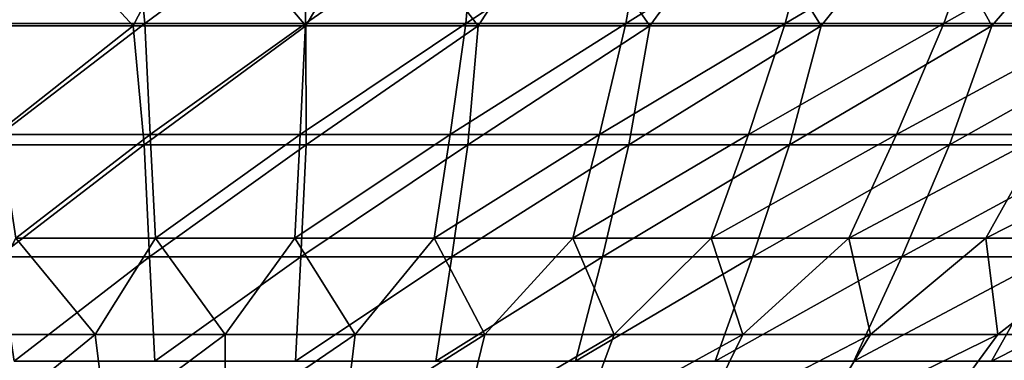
# Model space of a CAD drawing. Header units: millimetres. Extents: x -250 to 250, y -45 to 4150.
# Tile 550 of 656: x 0.04 to 15.43, y 3910.42 to 3915.76. Entities that reach past the tile are written whole.
import ezdxf

# ---------------------------------------------------------------- set-up
doc = ezdxf.new("R2010")
doc.units = ezdxf.units.MM
doc.header["$LTSCALE"] = 81.481481
for name, color, linetype in [('19', 7, 'CONTINUOUS'), ('20', 7, 'CONTINUOUS'), ('21', 7, 'CONTINUOUS'), ('22', 7, 'CONTINUOUS')]:
    doc.layers.add(name, color=color, linetype=linetype)

msp = doc.modelspace()

# ---------------------------------------------------------------- linework, layer by layer
at = {"layer": '19', "color": 7, "linetype": 'CONTINUOUS'}
for points in [[(1.817, 3915.661, -87.075), (-0.883, 3915.661, -87.09), (0, 3917.642, -92.249), (1.817, 3915.661, -87.075)], [(2.841, 3917.642, -92.205), (1.817, 3915.661, -87.075), (0, 3917.642, -92.249), (2.841, 3917.642, -92.205)], [(4.515, 3915.661, -86.977), (1.817, 3915.661, -87.075), (2.841, 3917.642, -92.205), (4.515, 3915.661, -86.977)], [(5.679, 3917.642, -92.074), (4.515, 3915.661, -86.977), (2.841, 3917.642, -92.205), (5.679, 3917.642, -92.074)], [(7.208, 3915.661, -86.795), (4.515, 3915.661, -86.977), (5.679, 3917.642, -92.074), (7.208, 3915.661, -86.795)], [(8.512, 3917.642, -91.856), (7.208, 3915.661, -86.795), (5.679, 3917.642, -92.074), (8.512, 3917.642, -91.856)], [(9.895, 3915.661, -86.53), (7.208, 3915.661, -86.795), (8.512, 3917.642, -91.856), (9.895, 3915.661, -86.53)], [(11.336, 3917.642, -91.55), (9.895, 3915.661, -86.53), (8.512, 3917.642, -91.856), (11.336, 3917.642, -91.55)], [(12.572, 3915.661, -86.182), (9.895, 3915.661, -86.53), (11.336, 3917.642, -91.55), (12.572, 3915.661, -86.182)], [(14.15, 3917.642, -91.157), (12.572, 3915.661, -86.182), (11.336, 3917.642, -91.55), (14.15, 3917.642, -91.157)], [(15.237, 3915.661, -85.751), (12.572, 3915.661, -86.182), (14.15, 3917.642, -91.157), (15.237, 3915.661, -85.751)], [(16.951, 3917.642, -90.678), (15.237, 3915.661, -85.751), (14.15, 3917.642, -91.157), (16.951, 3917.642, -90.678)], [(17.888, 3915.661, -85.237), (15.237, 3915.661, -85.751), (16.951, 3917.642, -90.678), (17.888, 3915.661, -85.237)], [(1.817, 3915.661, -87.075), (-0.544, 3913.795, -81.895), (-0.883, 3915.661, -87.09), (1.817, 3915.661, -87.075)], [(1.989, 3913.795, -81.872), (-0.544, 3913.795, -81.895), (1.817, 3915.661, -87.075), (1.989, 3913.795, -81.872)], [(4.515, 3915.661, -86.977), (1.989, 3913.795, -81.872), (1.817, 3915.661, -87.075), (4.515, 3915.661, -86.977)], [(4.52, 3913.795, -81.772), (1.989, 3913.795, -81.872), (4.515, 3915.661, -86.977), (4.52, 3913.795, -81.772)], [(7.208, 3915.661, -86.795), (4.52, 3913.795, -81.772), (4.515, 3915.661, -86.977), (7.208, 3915.661, -86.795)], [(7.047, 3913.795, -81.593), (4.52, 3913.795, -81.772), (7.208, 3915.661, -86.795), (7.047, 3913.795, -81.593)], [(9.567, 3913.795, -81.336), (7.047, 3913.795, -81.593), (9.895, 3915.661, -86.53), (9.567, 3913.795, -81.336)], [(9.895, 3915.661, -86.53), (7.047, 3913.795, -81.593), (7.208, 3915.661, -86.795), (9.895, 3915.661, -86.53)], [(12.077, 3913.795, -81.001), (9.567, 3913.795, -81.336), (12.572, 3915.661, -86.182), (12.077, 3913.795, -81.001)], [(12.572, 3915.661, -86.182), (9.567, 3913.795, -81.336), (9.895, 3915.661, -86.53), (12.572, 3915.661, -86.182)], [(14.577, 3913.795, -80.589), (12.077, 3913.795, -81.001), (15.237, 3915.661, -85.751), (14.577, 3913.795, -80.589)], [(15.237, 3915.661, -85.751), (12.077, 3913.795, -81.001), (12.572, 3915.661, -86.182), (15.237, 3915.661, -85.751)], [(17.062, 3913.795, -80.1), (14.577, 3913.795, -80.589), (17.888, 3915.661, -85.237), (17.062, 3913.795, -80.1)], [(17.888, 3915.661, -85.237), (14.577, 3913.795, -80.589), (15.237, 3915.661, -85.751), (17.888, 3915.661, -85.237)], [(-0.544, 3913.795, -81.895), (1.989, 3913.795, -81.872), (-0.294, 3912.043, -76.659), (-0.544, 3913.795, -81.895)], [(-0.294, 3912.043, -76.659), (1.989, 3913.795, -81.872), (2.073, 3912.043, -76.631), (-0.294, 3912.043, -76.659)], [(1.989, 3913.795, -81.872), (4.52, 3913.795, -81.772), (2.073, 3912.043, -76.631), (1.989, 3913.795, -81.872)], [(2.073, 3912.043, -76.631), (4.52, 3913.795, -81.772), (4.438, 3912.043, -76.531), (2.073, 3912.043, -76.631)], [(4.52, 3913.795, -81.772), (7.047, 3913.795, -81.593), (4.438, 3912.043, -76.531), (4.52, 3913.795, -81.772)], [(4.438, 3912.043, -76.531), (7.047, 3913.795, -81.593), (6.798, 3912.043, -76.357), (4.438, 3912.043, -76.531)], [(7.047, 3913.795, -81.593), (9.567, 3913.795, -81.336), (6.798, 3912.043, -76.357), (7.047, 3913.795, -81.593)], [(6.798, 3912.043, -76.357), (9.567, 3913.795, -81.336), (9.152, 3912.043, -76.111), (6.798, 3912.043, -76.357)], [(9.567, 3913.795, -81.336), (12.077, 3913.795, -81.001), (9.152, 3912.043, -76.111), (9.567, 3913.795, -81.336)], [(9.152, 3912.043, -76.111), (12.077, 3913.795, -81.001), (11.497, 3912.043, -75.792), (9.152, 3912.043, -76.111)], [(12.077, 3913.795, -81.001), (14.577, 3913.795, -80.589), (11.497, 3912.043, -75.792), (12.077, 3913.795, -81.001)], [(11.497, 3912.043, -75.792), (14.577, 3913.795, -80.589), (13.831, 3912.043, -75.401), (11.497, 3912.043, -75.792)], [(14.577, 3913.795, -80.589), (17.062, 3913.795, -80.1), (13.831, 3912.043, -75.401), (14.577, 3913.795, -80.589)], [(13.831, 3912.043, -75.401), (17.062, 3913.795, -80.1), (16.152, 3912.043, -74.938), (13.831, 3912.043, -75.401)], [(-0.294, 3912.043, -76.659), (2.073, 3912.043, -76.631), (-0.042, 3910.408, -71.384), (-0.294, 3912.043, -76.659)], [(-0.042, 3910.408, -71.384), (2.073, 3912.043, -76.631), (2.157, 3910.408, -71.352), (-0.042, 3910.408, -71.384)], [(2.073, 3912.043, -76.631), (4.438, 3912.043, -76.531), (2.157, 3910.408, -71.352), (2.073, 3912.043, -76.631)], [(2.157, 3910.408, -71.352), (4.438, 3912.043, -76.531), (4.354, 3910.408, -71.251), (2.157, 3910.408, -71.352)], [(4.438, 3912.043, -76.531), (6.798, 3912.043, -76.357), (4.354, 3910.408, -71.251), (4.438, 3912.043, -76.531)], [(4.354, 3910.408, -71.251), (6.798, 3912.043, -76.357), (6.547, 3910.408, -71.083), (4.354, 3910.408, -71.251)], [(6.798, 3912.043, -76.357), (9.152, 3912.043, -76.111), (6.547, 3910.408, -71.083), (6.798, 3912.043, -76.357)], [(6.547, 3910.408, -71.083), (9.152, 3912.043, -76.111), (8.734, 3910.408, -70.848), (6.547, 3910.408, -71.083)], [(9.152, 3912.043, -76.111), (11.497, 3912.043, -75.792), (8.734, 3910.408, -70.848), (9.152, 3912.043, -76.111)], [(8.734, 3910.408, -70.848), (11.497, 3912.043, -75.792), (10.913, 3910.408, -70.545), (8.734, 3910.408, -70.848)], [(11.497, 3912.043, -75.792), (13.831, 3912.043, -75.401), (10.913, 3910.408, -70.545), (11.497, 3912.043, -75.792)], [(10.913, 3910.408, -70.545), (13.831, 3912.043, -75.401), (13.081, 3910.408, -70.176), (10.913, 3910.408, -70.545)], [(13.831, 3912.043, -75.401), (16.152, 3912.043, -74.938), (13.081, 3910.408, -70.176), (13.831, 3912.043, -75.401)], [(13.081, 3910.408, -70.176), (16.152, 3912.043, -74.938), (15.236, 3910.408, -69.739), (13.081, 3910.408, -70.176)], [(16.152, 3912.043, -74.938), (18.458, 3912.043, -74.404), (15.236, 3910.408, -69.739), (16.152, 3912.043, -74.938)], [(15.236, 3910.408, -69.739), (18.458, 3912.043, -74.404), (17.378, 3910.408, -69.237), (15.236, 3910.408, -69.739)]]:
    msp.add_3dface(points, dxfattribs=at)
at = {"layer": '20', "color": 7, "linetype": 'CONTINUOUS'}
for points in [[(1.817, 3915.661, 87.075), (0, 3917.642, 92.249), (-0.883, 3915.661, 87.09), (1.817, 3915.661, 87.075)], [(2.841, 3917.642, 92.205), (0, 3917.642, 92.249), (1.817, 3915.661, 87.075), (2.841, 3917.642, 92.205)], [(4.515, 3915.661, 86.977), (2.841, 3917.642, 92.205), (1.817, 3915.661, 87.075), (4.515, 3915.661, 86.977)], [(5.679, 3917.642, 92.074), (2.841, 3917.642, 92.205), (4.515, 3915.661, 86.977), (5.679, 3917.642, 92.074)], [(7.208, 3915.661, 86.795), (5.679, 3917.642, 92.074), (4.515, 3915.661, 86.977), (7.208, 3915.661, 86.795)], [(8.512, 3917.642, 91.856), (5.679, 3917.642, 92.074), (7.208, 3915.661, 86.795), (8.512, 3917.642, 91.856)], [(9.895, 3915.661, 86.53), (8.512, 3917.642, 91.856), (7.208, 3915.661, 86.795), (9.895, 3915.661, 86.53)], [(11.336, 3917.642, 91.55), (8.512, 3917.642, 91.856), (9.895, 3915.661, 86.53), (11.336, 3917.642, 91.55)], [(12.572, 3915.661, 86.182), (11.336, 3917.642, 91.55), (9.895, 3915.661, 86.53), (12.572, 3915.661, 86.182)], [(14.15, 3917.642, 91.157), (11.336, 3917.642, 91.55), (12.572, 3915.661, 86.182), (14.15, 3917.642, 91.157)], [(15.237, 3915.661, 85.751), (14.15, 3917.642, 91.157), (12.572, 3915.661, 86.182), (15.237, 3915.661, 85.751)], [(16.951, 3917.642, 90.678), (14.15, 3917.642, 91.157), (15.237, 3915.661, 85.751), (16.951, 3917.642, 90.678)], [(17.888, 3915.661, 85.237), (16.951, 3917.642, 90.678), (15.237, 3915.661, 85.751), (17.888, 3915.661, 85.237)], [(1.817, 3915.661, 87.075), (-0.883, 3915.661, 87.09), (-0.544, 3913.795, 81.895), (1.817, 3915.661, 87.075)], [(1.989, 3913.795, 81.872), (1.817, 3915.661, 87.075), (-0.544, 3913.795, 81.895), (1.989, 3913.795, 81.872)], [(4.515, 3915.661, 86.977), (1.817, 3915.661, 87.075), (1.989, 3913.795, 81.872), (4.515, 3915.661, 86.977)], [(4.52, 3913.795, 81.772), (4.515, 3915.661, 86.977), (1.989, 3913.795, 81.872), (4.52, 3913.795, 81.772)], [(7.208, 3915.661, 86.795), (4.515, 3915.661, 86.977), (4.52, 3913.795, 81.772), (7.208, 3915.661, 86.795)], [(7.047, 3913.795, 81.593), (7.208, 3915.661, 86.795), (4.52, 3913.795, 81.772), (7.047, 3913.795, 81.593)], [(9.895, 3915.661, 86.53), (7.208, 3915.661, 86.795), (7.047, 3913.795, 81.593), (9.895, 3915.661, 86.53)], [(9.567, 3913.795, 81.336), (9.895, 3915.661, 86.53), (7.047, 3913.795, 81.593), (9.567, 3913.795, 81.336)], [(12.572, 3915.661, 86.182), (9.895, 3915.661, 86.53), (9.567, 3913.795, 81.336), (12.572, 3915.661, 86.182)], [(12.077, 3913.795, 81.001), (12.572, 3915.661, 86.182), (9.567, 3913.795, 81.336), (12.077, 3913.795, 81.001)], [(15.237, 3915.661, 85.751), (12.572, 3915.661, 86.182), (12.077, 3913.795, 81.001), (15.237, 3915.661, 85.751)], [(14.577, 3913.795, 80.589), (15.237, 3915.661, 85.751), (12.077, 3913.795, 81.001), (14.577, 3913.795, 80.589)], [(17.888, 3915.661, 85.237), (15.237, 3915.661, 85.751), (14.577, 3913.795, 80.589), (17.888, 3915.661, 85.237)], [(17.062, 3913.795, 80.1), (17.888, 3915.661, 85.237), (14.577, 3913.795, 80.589), (17.062, 3913.795, 80.1)], [(1.989, 3913.795, 81.872), (-0.544, 3913.795, 81.895), (-0.294, 3912.043, 76.659), (1.989, 3913.795, 81.872)], [(1.989, 3913.795, 81.872), (-0.294, 3912.043, 76.659), (2.073, 3912.043, 76.631), (1.989, 3913.795, 81.872)], [(4.52, 3913.795, 81.772), (1.989, 3913.795, 81.872), (2.073, 3912.043, 76.631), (4.52, 3913.795, 81.772)], [(4.52, 3913.795, 81.772), (2.073, 3912.043, 76.631), (4.438, 3912.043, 76.531), (4.52, 3913.795, 81.772)], [(7.047, 3913.795, 81.593), (4.52, 3913.795, 81.772), (4.438, 3912.043, 76.531), (7.047, 3913.795, 81.593)], [(7.047, 3913.795, 81.593), (4.438, 3912.043, 76.531), (6.798, 3912.043, 76.357), (7.047, 3913.795, 81.593)], [(9.567, 3913.795, 81.336), (7.047, 3913.795, 81.593), (6.798, 3912.043, 76.357), (9.567, 3913.795, 81.336)], [(9.567, 3913.795, 81.336), (6.798, 3912.043, 76.357), (9.152, 3912.043, 76.111), (9.567, 3913.795, 81.336)], [(12.077, 3913.795, 81.001), (9.567, 3913.795, 81.336), (9.152, 3912.043, 76.111), (12.077, 3913.795, 81.001)], [(12.077, 3913.795, 81.001), (9.152, 3912.043, 76.111), (11.497, 3912.043, 75.792), (12.077, 3913.795, 81.001)], [(14.577, 3913.795, 80.589), (12.077, 3913.795, 81.001), (11.497, 3912.043, 75.792), (14.577, 3913.795, 80.589)], [(14.577, 3913.795, 80.589), (11.497, 3912.043, 75.792), (13.831, 3912.043, 75.401), (14.577, 3913.795, 80.589)], [(17.062, 3913.795, 80.1), (14.577, 3913.795, 80.589), (13.831, 3912.043, 75.401), (17.062, 3913.795, 80.1)], [(17.062, 3913.795, 80.1), (13.831, 3912.043, 75.401), (16.152, 3912.043, 74.938), (17.062, 3913.795, 80.1)], [(-0.294, 3912.043, 76.659), (-0.042, 3910.408, 71.384), (2.073, 3912.043, 76.631), (-0.294, 3912.043, 76.659)], [(-0.042, 3910.408, 71.384), (2.157, 3910.408, 71.352), (2.073, 3912.043, 76.631), (-0.042, 3910.408, 71.384)], [(2.073, 3912.043, 76.631), (2.157, 3910.408, 71.352), (4.438, 3912.043, 76.531), (2.073, 3912.043, 76.631)], [(2.157, 3910.408, 71.352), (4.354, 3910.408, 71.251), (4.438, 3912.043, 76.531), (2.157, 3910.408, 71.352)], [(4.354, 3910.408, 71.251), (6.547, 3910.408, 71.083), (6.798, 3912.043, 76.357), (4.354, 3910.408, 71.251)], [(4.438, 3912.043, 76.531), (4.354, 3910.408, 71.251), (6.798, 3912.043, 76.357), (4.438, 3912.043, 76.531)], [(6.547, 3910.408, 71.083), (8.734, 3910.408, 70.848), (9.152, 3912.043, 76.111), (6.547, 3910.408, 71.083)], [(6.798, 3912.043, 76.357), (6.547, 3910.408, 71.083), (9.152, 3912.043, 76.111), (6.798, 3912.043, 76.357)], [(8.734, 3910.408, 70.848), (10.913, 3910.408, 70.545), (11.497, 3912.043, 75.792), (8.734, 3910.408, 70.848)], [(9.152, 3912.043, 76.111), (8.734, 3910.408, 70.848), (11.497, 3912.043, 75.792), (9.152, 3912.043, 76.111)], [(10.913, 3910.408, 70.545), (13.081, 3910.408, 70.176), (13.831, 3912.043, 75.401), (10.913, 3910.408, 70.545)], [(11.497, 3912.043, 75.792), (10.913, 3910.408, 70.545), (13.831, 3912.043, 75.401), (11.497, 3912.043, 75.792)], [(13.081, 3910.408, 70.176), (15.236, 3910.408, 69.739), (16.152, 3912.043, 74.938), (13.081, 3910.408, 70.176)], [(13.831, 3912.043, 75.401), (13.081, 3910.408, 70.176), (16.152, 3912.043, 74.938), (13.831, 3912.043, 75.401)], [(15.236, 3910.408, 69.739), (17.378, 3910.408, 69.237), (18.458, 3912.043, 74.404), (15.236, 3910.408, 69.739)], [(16.152, 3912.043, 74.938), (15.236, 3910.408, 69.739), (18.458, 3912.043, 74.404), (16.152, 3912.043, 74.938)]]:
    msp.add_3dface(points, dxfattribs=at)
at = {"layer": '21', "color": 7, "linetype": 'CONTINUOUS'}
for points in [[(1.824, 3917.55, 86.416), (-0.514, 3915.698, 81.279), (-0.855, 3917.55, 86.431), (1.824, 3917.55, 86.416)], [(1.999, 3915.698, 81.256), (-0.514, 3915.698, 81.279), (1.824, 3917.55, 86.416), (1.999, 3915.698, 81.256)], [(4.501, 3917.55, 86.318), (1.999, 3915.698, 81.256), (1.824, 3917.55, 86.416), (4.501, 3917.55, 86.318)], [(4.51, 3915.698, 81.156), (1.999, 3915.698, 81.256), (4.501, 3917.55, 86.318), (4.51, 3915.698, 81.156)], [(7.174, 3917.55, 86.137), (4.51, 3915.698, 81.156), (4.501, 3917.55, 86.318), (7.174, 3917.55, 86.137)], [(7.018, 3915.698, 80.977), (4.51, 3915.698, 81.156), (7.174, 3917.55, 86.137), (7.018, 3915.698, 80.977)], [(9.518, 3915.698, 80.722), (7.018, 3915.698, 80.977), (9.84, 3917.55, 85.874), (9.518, 3915.698, 80.722)], [(9.84, 3917.55, 85.874), (7.018, 3915.698, 80.977), (7.174, 3917.55, 86.137), (9.84, 3917.55, 85.874)], [(12.009, 3915.698, 80.389), (9.518, 3915.698, 80.722), (12.496, 3917.55, 85.528), (12.009, 3915.698, 80.389)], [(12.496, 3917.55, 85.528), (9.518, 3915.698, 80.722), (9.84, 3917.55, 85.874), (12.496, 3917.55, 85.528)], [(14.489, 3915.698, 79.979), (12.009, 3915.698, 80.389), (15.141, 3917.55, 85.099), (14.489, 3915.698, 79.979)], [(15.141, 3917.55, 85.099), (12.009, 3915.698, 80.389), (12.496, 3917.55, 85.528), (15.141, 3917.55, 85.099)], [(16.955, 3915.698, 79.493), (14.489, 3915.698, 79.979), (17.77, 3917.55, 84.589), (16.955, 3915.698, 79.493)], [(17.77, 3917.55, 84.589), (14.489, 3915.698, 79.979), (15.141, 3917.55, 85.099), (17.77, 3917.55, 84.589)], [(-0.514, 3915.698, 81.279), (1.999, 3915.698, 81.256), (-0.266, 3913.96, 76.086), (-0.514, 3915.698, 81.279)], [(-0.266, 3913.96, 76.086), (1.999, 3915.698, 81.256), (2.082, 3913.96, 76.058), (-0.266, 3913.96, 76.086)], [(1.999, 3915.698, 81.256), (4.51, 3915.698, 81.156), (2.082, 3913.96, 76.058), (1.999, 3915.698, 81.256)], [(2.082, 3913.96, 76.058), (4.51, 3915.698, 81.156), (4.429, 3913.96, 75.957), (2.082, 3913.96, 76.058)], [(4.51, 3915.698, 81.156), (7.018, 3915.698, 80.977), (4.429, 3913.96, 75.957), (4.51, 3915.698, 81.156)], [(4.429, 3913.96, 75.957), (7.018, 3915.698, 80.977), (6.771, 3913.96, 75.784), (4.429, 3913.96, 75.957)], [(7.018, 3915.698, 80.977), (9.518, 3915.698, 80.722), (6.771, 3913.96, 75.784), (7.018, 3915.698, 80.977)], [(6.771, 3913.96, 75.784), (9.518, 3915.698, 80.722), (9.106, 3913.96, 75.539), (6.771, 3913.96, 75.784)], [(9.518, 3915.698, 80.722), (12.009, 3915.698, 80.389), (9.106, 3913.96, 75.539), (9.518, 3915.698, 80.722)], [(9.106, 3913.96, 75.539), (12.009, 3915.698, 80.389), (11.434, 3913.96, 75.222), (9.106, 3913.96, 75.539)], [(12.009, 3915.698, 80.389), (14.489, 3915.698, 79.979), (11.434, 3913.96, 75.222), (12.009, 3915.698, 80.389)], [(11.434, 3913.96, 75.222), (14.489, 3915.698, 79.979), (13.75, 3913.96, 74.834), (11.434, 3913.96, 75.222)], [(14.489, 3915.698, 79.979), (16.955, 3915.698, 79.493), (13.75, 3913.96, 74.834), (14.489, 3915.698, 79.979)], [(13.75, 3913.96, 74.834), (16.955, 3915.698, 79.493), (16.053, 3913.96, 74.374), (13.75, 3913.96, 74.834)], [(-0.266, 3913.96, 76.086), (2.082, 3913.96, 76.058), (-0.016, 3912.337, 70.855), (-0.266, 3913.96, 76.086)], [(-0.016, 3912.337, 70.855), (2.082, 3913.96, 76.058), (2.166, 3912.337, 70.821), (-0.016, 3912.337, 70.855)], [(2.082, 3913.96, 76.058), (4.429, 3913.96, 75.957), (2.166, 3912.337, 70.821), (2.082, 3913.96, 76.058)], [(2.166, 3912.337, 70.821), (4.429, 3913.96, 75.957), (4.346, 3912.337, 70.721), (2.166, 3912.337, 70.821)], [(4.429, 3913.96, 75.957), (6.771, 3913.96, 75.784), (4.346, 3912.337, 70.721), (4.429, 3913.96, 75.957)], [(4.346, 3912.337, 70.721), (6.771, 3913.96, 75.784), (6.522, 3912.337, 70.554), (4.346, 3912.337, 70.721)], [(6.771, 3913.96, 75.784), (9.106, 3913.96, 75.539), (6.522, 3912.337, 70.554), (6.771, 3913.96, 75.784)], [(6.522, 3912.337, 70.554), (9.106, 3913.96, 75.539), (8.692, 3912.337, 70.319), (6.522, 3912.337, 70.554)], [(9.106, 3913.96, 75.539), (11.434, 3913.96, 75.222), (8.692, 3912.337, 70.319), (9.106, 3913.96, 75.539)], [(8.692, 3912.337, 70.319), (11.434, 3913.96, 75.222), (10.854, 3912.337, 70.018), (8.692, 3912.337, 70.319)], [(11.434, 3913.96, 75.222), (13.75, 3913.96, 74.834), (10.854, 3912.337, 70.018), (11.434, 3913.96, 75.222)], [(10.854, 3912.337, 70.018), (13.75, 3913.96, 74.834), (13.005, 3912.337, 69.651), (10.854, 3912.337, 70.018)], [(13.75, 3913.96, 74.834), (16.053, 3913.96, 74.374), (13.005, 3912.337, 69.651), (13.75, 3913.96, 74.834)], [(13.005, 3912.337, 69.651), (16.053, 3913.96, 74.374), (15.144, 3912.337, 69.217), (13.005, 3912.337, 69.651)], [(16.053, 3913.96, 74.374), (18.341, 3913.96, 73.843), (15.144, 3912.337, 69.217), (16.053, 3913.96, 74.374)], [(15.144, 3912.337, 69.217), (18.341, 3913.96, 73.843), (17.269, 3912.337, 68.718), (15.144, 3912.337, 69.217)], [(-0.813, 3910.83, 65.583), (-0.016, 3912.337, 70.855), (1.223, 3910.83, 65.577), (-0.813, 3910.83, 65.583)], [(-0.016, 3912.337, 70.855), (2.166, 3912.337, 70.821), (1.223, 3910.83, 65.577), (-0.016, 3912.337, 70.855)], [(1.223, 3910.83, 65.577), (2.166, 3912.337, 70.821), (3.257, 3910.83, 65.507), (1.223, 3910.83, 65.577)], [(2.166, 3912.337, 70.821), (4.346, 3912.337, 70.721), (3.257, 3910.83, 65.507), (2.166, 3912.337, 70.821)], [(3.257, 3910.83, 65.507), (4.346, 3912.337, 70.721), (5.289, 3910.83, 65.375), (3.257, 3910.83, 65.507)], [(4.346, 3912.337, 70.721), (6.522, 3912.337, 70.554), (5.289, 3910.83, 65.375), (4.346, 3912.337, 70.721)], [(5.289, 3910.83, 65.375), (6.522, 3912.337, 70.554), (7.316, 3910.83, 65.179), (5.289, 3910.83, 65.375)], [(6.522, 3912.337, 70.554), (8.692, 3912.337, 70.319), (7.316, 3910.83, 65.179), (6.522, 3912.337, 70.554)], [(7.316, 3910.83, 65.179), (8.692, 3912.337, 70.319), (9.335, 3910.83, 64.921), (7.316, 3910.83, 65.179)], [(8.692, 3912.337, 70.319), (10.854, 3912.337, 70.018), (9.335, 3910.83, 64.921), (8.692, 3912.337, 70.319)], [(9.335, 3910.83, 64.921), (10.854, 3912.337, 70.018), (11.346, 3910.83, 64.6), (9.335, 3910.83, 64.921)], [(10.854, 3912.337, 70.018), (13.005, 3912.337, 69.651), (11.346, 3910.83, 64.6), (10.854, 3912.337, 70.018)], [(11.346, 3910.83, 64.6), (13.005, 3912.337, 69.651), (13.345, 3910.83, 64.216), (11.346, 3910.83, 64.6)], [(13.005, 3912.337, 69.651), (15.144, 3912.337, 69.217), (13.345, 3910.83, 64.216), (13.005, 3912.337, 69.651)], [(13.345, 3910.83, 64.216), (15.144, 3912.337, 69.217), (15.332, 3910.83, 63.771), (13.345, 3910.83, 64.216)], [(15.144, 3912.337, 69.217), (17.269, 3912.337, 68.718), (15.332, 3910.83, 63.771), (15.144, 3912.337, 69.217)], [(15.332, 3910.83, 63.771), (17.269, 3912.337, 68.718), (17.304, 3910.83, 63.265), (15.332, 3910.83, 63.771)], [(-0.813, 3910.83, 65.583), (1.223, 3910.83, 65.577), (-0.473, 3909.44, 60.288), (-0.813, 3910.83, 65.583)], [(-0.473, 3909.44, 60.288), (1.223, 3910.83, 65.577), (1.394, 3909.44, 60.274), (-0.473, 3909.44, 60.288)], [(1.223, 3910.83, 65.577), (3.257, 3910.83, 65.507), (1.394, 3909.44, 60.274), (1.223, 3910.83, 65.577)], [(1.394, 3909.44, 60.274), (3.257, 3910.83, 65.507), (3.258, 3909.44, 60.202), (1.394, 3909.44, 60.274)], [(3.257, 3910.83, 65.507), (5.289, 3910.83, 65.375), (3.258, 3909.44, 60.202), (3.257, 3910.83, 65.507)], [(3.258, 3909.44, 60.202), (5.289, 3910.83, 65.375), (5.12, 3909.44, 60.072), (3.258, 3909.44, 60.202)], [(5.289, 3910.83, 65.375), (7.316, 3910.83, 65.179), (5.12, 3909.44, 60.072), (5.289, 3910.83, 65.375)], [(5.12, 3909.44, 60.072), (7.316, 3910.83, 65.179), (6.977, 3909.44, 59.885), (5.12, 3909.44, 60.072)], [(7.316, 3910.83, 65.179), (9.335, 3910.83, 64.921), (6.977, 3909.44, 59.885), (7.316, 3910.83, 65.179)], [(6.977, 3909.44, 59.885), (9.335, 3910.83, 64.921), (8.827, 3909.44, 59.64), (6.977, 3909.44, 59.885)], [(9.335, 3910.83, 64.921), (11.346, 3910.83, 64.6), (8.827, 3909.44, 59.64), (9.335, 3910.83, 64.921)], [(8.827, 3909.44, 59.64), (11.346, 3910.83, 64.6), (10.668, 3909.44, 59.339), (8.827, 3909.44, 59.64)], [(11.346, 3910.83, 64.6), (13.345, 3910.83, 64.216), (10.668, 3909.44, 59.339), (11.346, 3910.83, 64.6)], [(10.668, 3909.44, 59.339), (13.345, 3910.83, 64.216), (12.499, 3909.44, 58.98), (10.668, 3909.44, 59.339)], [(13.345, 3910.83, 64.216), (15.332, 3910.83, 63.771), (12.499, 3909.44, 58.98), (13.345, 3910.83, 64.216)], [(12.499, 3909.44, 58.98), (15.332, 3910.83, 63.771), (14.319, 3909.44, 58.565), (12.499, 3909.44, 58.98)], [(15.332, 3910.83, 63.771), (17.304, 3910.83, 63.265), (14.319, 3909.44, 58.565), (15.332, 3910.83, 63.771)], [(14.319, 3909.44, 58.565), (17.304, 3910.83, 63.265), (16.125, 3909.44, 58.094), (14.319, 3909.44, 58.565)]]:
    msp.add_3dface(points, dxfattribs=at)
at = {"layer": '22', "color": 7, "linetype": 'CONTINUOUS'}
for points in [[(1.824, 3917.55, -86.416), (-0.855, 3917.55, -86.431), (-0.514, 3915.698, -81.279), (1.824, 3917.55, -86.416)], [(1.999, 3915.698, -81.256), (1.824, 3917.55, -86.416), (-0.514, 3915.698, -81.279), (1.999, 3915.698, -81.256)], [(4.501, 3917.55, -86.318), (1.824, 3917.55, -86.416), (1.999, 3915.698, -81.256), (4.501, 3917.55, -86.318)], [(4.51, 3915.698, -81.156), (4.501, 3917.55, -86.318), (1.999, 3915.698, -81.256), (4.51, 3915.698, -81.156)], [(7.174, 3917.55, -86.137), (4.501, 3917.55, -86.318), (4.51, 3915.698, -81.156), (7.174, 3917.55, -86.137)], [(7.018, 3915.698, -80.977), (7.174, 3917.55, -86.137), (4.51, 3915.698, -81.156), (7.018, 3915.698, -80.977)], [(9.84, 3917.55, -85.874), (7.174, 3917.55, -86.137), (7.018, 3915.698, -80.977), (9.84, 3917.55, -85.874)], [(9.518, 3915.698, -80.722), (9.84, 3917.55, -85.874), (7.018, 3915.698, -80.977), (9.518, 3915.698, -80.722)], [(12.496, 3917.55, -85.528), (9.84, 3917.55, -85.874), (9.518, 3915.698, -80.722), (12.496, 3917.55, -85.528)], [(12.009, 3915.698, -80.389), (12.496, 3917.55, -85.528), (9.518, 3915.698, -80.722), (12.009, 3915.698, -80.389)], [(15.141, 3917.55, -85.099), (12.496, 3917.55, -85.528), (12.009, 3915.698, -80.389), (15.141, 3917.55, -85.099)], [(14.489, 3915.698, -79.979), (15.141, 3917.55, -85.099), (12.009, 3915.698, -80.389), (14.489, 3915.698, -79.979)], [(17.77, 3917.55, -84.589), (15.141, 3917.55, -85.099), (14.489, 3915.698, -79.979), (17.77, 3917.55, -84.589)], [(16.955, 3915.698, -79.493), (17.77, 3917.55, -84.589), (14.489, 3915.698, -79.979), (16.955, 3915.698, -79.493)], [(1.999, 3915.698, -81.256), (-0.514, 3915.698, -81.279), (-0.266, 3913.96, -76.086), (1.999, 3915.698, -81.256)], [(1.999, 3915.698, -81.256), (-0.266, 3913.96, -76.086), (2.082, 3913.96, -76.058), (1.999, 3915.698, -81.256)], [(4.51, 3915.698, -81.156), (1.999, 3915.698, -81.256), (2.082, 3913.96, -76.058), (4.51, 3915.698, -81.156)], [(4.51, 3915.698, -81.156), (2.082, 3913.96, -76.058), (4.429, 3913.96, -75.957), (4.51, 3915.698, -81.156)], [(7.018, 3915.698, -80.977), (4.51, 3915.698, -81.156), (4.429, 3913.96, -75.957), (7.018, 3915.698, -80.977)], [(7.018, 3915.698, -80.977), (4.429, 3913.96, -75.957), (6.771, 3913.96, -75.784), (7.018, 3915.698, -80.977)], [(9.518, 3915.698, -80.722), (7.018, 3915.698, -80.977), (6.771, 3913.96, -75.784), (9.518, 3915.698, -80.722)], [(9.518, 3915.698, -80.722), (6.771, 3913.96, -75.784), (9.106, 3913.96, -75.539), (9.518, 3915.698, -80.722)], [(12.009, 3915.698, -80.389), (9.518, 3915.698, -80.722), (9.106, 3913.96, -75.539), (12.009, 3915.698, -80.389)], [(12.009, 3915.698, -80.389), (9.106, 3913.96, -75.539), (11.434, 3913.96, -75.222), (12.009, 3915.698, -80.389)], [(14.489, 3915.698, -79.979), (12.009, 3915.698, -80.389), (11.434, 3913.96, -75.222), (14.489, 3915.698, -79.979)], [(14.489, 3915.698, -79.979), (11.434, 3913.96, -75.222), (13.75, 3913.96, -74.834), (14.489, 3915.698, -79.979)], [(16.955, 3915.698, -79.493), (14.489, 3915.698, -79.979), (13.75, 3913.96, -74.834), (16.955, 3915.698, -79.493)], [(16.955, 3915.698, -79.493), (13.75, 3913.96, -74.834), (16.053, 3913.96, -74.374), (16.955, 3915.698, -79.493)], [(-0.266, 3913.96, -76.086), (-0.016, 3912.337, -70.855), (2.082, 3913.96, -76.058), (-0.266, 3913.96, -76.086)], [(-0.016, 3912.337, -70.855), (2.166, 3912.337, -70.821), (2.082, 3913.96, -76.058), (-0.016, 3912.337, -70.855)], [(2.082, 3913.96, -76.058), (2.166, 3912.337, -70.821), (4.429, 3913.96, -75.957), (2.082, 3913.96, -76.058)], [(2.166, 3912.337, -70.821), (4.346, 3912.337, -70.721), (4.429, 3913.96, -75.957), (2.166, 3912.337, -70.821)], [(4.346, 3912.337, -70.721), (6.522, 3912.337, -70.554), (6.771, 3913.96, -75.784), (4.346, 3912.337, -70.721)], [(4.429, 3913.96, -75.957), (4.346, 3912.337, -70.721), (6.771, 3913.96, -75.784), (4.429, 3913.96, -75.957)], [(6.522, 3912.337, -70.554), (8.692, 3912.337, -70.319), (9.106, 3913.96, -75.539), (6.522, 3912.337, -70.554)], [(6.771, 3913.96, -75.784), (6.522, 3912.337, -70.554), (9.106, 3913.96, -75.539), (6.771, 3913.96, -75.784)], [(8.692, 3912.337, -70.319), (10.854, 3912.337, -70.018), (11.434, 3913.96, -75.222), (8.692, 3912.337, -70.319)], [(9.106, 3913.96, -75.539), (8.692, 3912.337, -70.319), (11.434, 3913.96, -75.222), (9.106, 3913.96, -75.539)], [(10.854, 3912.337, -70.018), (13.005, 3912.337, -69.651), (13.75, 3913.96, -74.834), (10.854, 3912.337, -70.018)], [(11.434, 3913.96, -75.222), (10.854, 3912.337, -70.018), (13.75, 3913.96, -74.834), (11.434, 3913.96, -75.222)], [(13.005, 3912.337, -69.651), (15.144, 3912.337, -69.217), (16.053, 3913.96, -74.374), (13.005, 3912.337, -69.651)], [(13.75, 3913.96, -74.834), (13.005, 3912.337, -69.651), (16.053, 3913.96, -74.374), (13.75, 3913.96, -74.834)], [(15.144, 3912.337, -69.217), (17.269, 3912.337, -68.718), (18.341, 3913.96, -73.843), (15.144, 3912.337, -69.217)], [(16.053, 3913.96, -74.374), (15.144, 3912.337, -69.217), (18.341, 3913.96, -73.843), (16.053, 3913.96, -74.374)], [(-0.813, 3910.83, -65.583), (1.223, 3910.83, -65.577), (-0.016, 3912.337, -70.855), (-0.813, 3910.83, -65.583)], [(-0.016, 3912.337, -70.855), (1.223, 3910.83, -65.577), (2.166, 3912.337, -70.821), (-0.016, 3912.337, -70.855)], [(1.223, 3910.83, -65.577), (3.257, 3910.83, -65.507), (2.166, 3912.337, -70.821), (1.223, 3910.83, -65.577)], [(2.166, 3912.337, -70.821), (3.257, 3910.83, -65.507), (4.346, 3912.337, -70.721), (2.166, 3912.337, -70.821)], [(3.257, 3910.83, -65.507), (5.289, 3910.83, -65.375), (4.346, 3912.337, -70.721), (3.257, 3910.83, -65.507)], [(4.346, 3912.337, -70.721), (5.289, 3910.83, -65.375), (6.522, 3912.337, -70.554), (4.346, 3912.337, -70.721)], [(5.289, 3910.83, -65.375), (7.316, 3910.83, -65.179), (6.522, 3912.337, -70.554), (5.289, 3910.83, -65.375)], [(6.522, 3912.337, -70.554), (7.316, 3910.83, -65.179), (8.692, 3912.337, -70.319), (6.522, 3912.337, -70.554)], [(7.316, 3910.83, -65.179), (9.335, 3910.83, -64.921), (8.692, 3912.337, -70.319), (7.316, 3910.83, -65.179)], [(8.692, 3912.337, -70.319), (9.335, 3910.83, -64.921), (10.854, 3912.337, -70.018), (8.692, 3912.337, -70.319)], [(9.335, 3910.83, -64.921), (11.346, 3910.83, -64.6), (10.854, 3912.337, -70.018), (9.335, 3910.83, -64.921)], [(10.854, 3912.337, -70.018), (11.346, 3910.83, -64.6), (13.005, 3912.337, -69.651), (10.854, 3912.337, -70.018)], [(11.346, 3910.83, -64.6), (13.345, 3910.83, -64.216), (13.005, 3912.337, -69.651), (11.346, 3910.83, -64.6)], [(13.005, 3912.337, -69.651), (13.345, 3910.83, -64.216), (15.144, 3912.337, -69.217), (13.005, 3912.337, -69.651)], [(13.345, 3910.83, -64.216), (15.332, 3910.83, -63.771), (15.144, 3912.337, -69.217), (13.345, 3910.83, -64.216)], [(15.144, 3912.337, -69.217), (15.332, 3910.83, -63.771), (17.269, 3912.337, -68.718), (15.144, 3912.337, -69.217)], [(15.332, 3910.83, -63.771), (17.304, 3910.83, -63.265), (17.269, 3912.337, -68.718), (15.332, 3910.83, -63.771)], [(-0.813, 3910.83, -65.583), (-0.473, 3909.44, -60.288), (1.223, 3910.83, -65.577), (-0.813, 3910.83, -65.583)], [(-0.473, 3909.44, -60.288), (1.394, 3909.44, -60.274), (1.223, 3910.83, -65.577), (-0.473, 3909.44, -60.288)], [(1.223, 3910.83, -65.577), (1.394, 3909.44, -60.274), (3.257, 3910.83, -65.507), (1.223, 3910.83, -65.577)], [(1.394, 3909.44, -60.274), (3.258, 3909.44, -60.202), (3.257, 3910.83, -65.507), (1.394, 3909.44, -60.274)], [(3.257, 3910.83, -65.507), (3.258, 3909.44, -60.202), (5.289, 3910.83, -65.375), (3.257, 3910.83, -65.507)], [(3.258, 3909.44, -60.202), (5.12, 3909.44, -60.072), (5.289, 3910.83, -65.375), (3.258, 3909.44, -60.202)], [(5.12, 3909.44, -60.072), (6.977, 3909.44, -59.885), (7.316, 3910.83, -65.179), (5.12, 3909.44, -60.072)], [(5.289, 3910.83, -65.375), (5.12, 3909.44, -60.072), (7.316, 3910.83, -65.179), (5.289, 3910.83, -65.375)], [(6.977, 3909.44, -59.885), (8.827, 3909.44, -59.64), (9.335, 3910.83, -64.921), (6.977, 3909.44, -59.885)], [(7.316, 3910.83, -65.179), (6.977, 3909.44, -59.885), (9.335, 3910.83, -64.921), (7.316, 3910.83, -65.179)], [(8.827, 3909.44, -59.64), (10.668, 3909.44, -59.339), (11.346, 3910.83, -64.6), (8.827, 3909.44, -59.64)], [(9.335, 3910.83, -64.921), (8.827, 3909.44, -59.64), (11.346, 3910.83, -64.6), (9.335, 3910.83, -64.921)], [(10.668, 3909.44, -59.339), (12.499, 3909.44, -58.98), (13.345, 3910.83, -64.216), (10.668, 3909.44, -59.339)], [(11.346, 3910.83, -64.6), (10.668, 3909.44, -59.339), (13.345, 3910.83, -64.216), (11.346, 3910.83, -64.6)], [(12.499, 3909.44, -58.98), (14.319, 3909.44, -58.565), (15.332, 3910.83, -63.771), (12.499, 3909.44, -58.98)], [(13.345, 3910.83, -64.216), (12.499, 3909.44, -58.98), (15.332, 3910.83, -63.771), (13.345, 3910.83, -64.216)], [(14.319, 3909.44, -58.565), (16.125, 3909.44, -58.094), (17.304, 3910.83, -63.265), (14.319, 3909.44, -58.565)], [(15.332, 3910.83, -63.771), (14.319, 3909.44, -58.565), (17.304, 3910.83, -63.265), (15.332, 3910.83, -63.771)]]:
    msp.add_3dface(points, dxfattribs=at)

doc.saveas('drawing.dxf')
